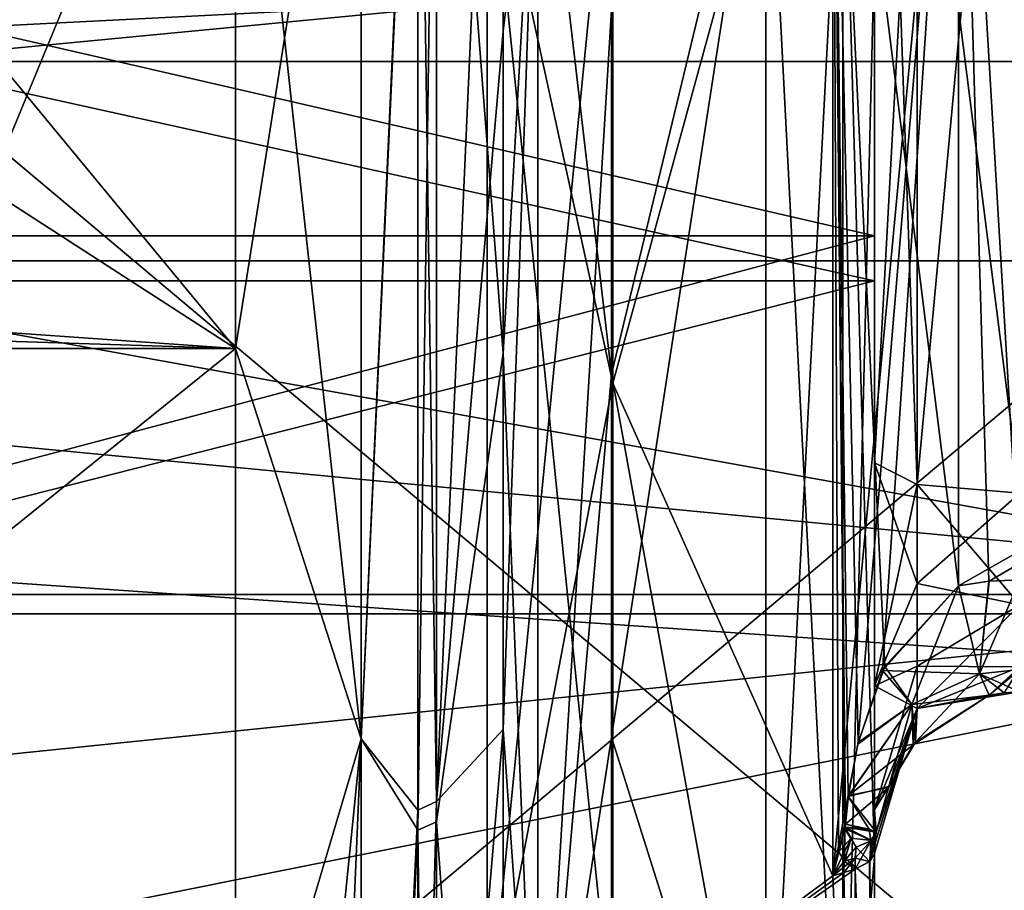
# Model space of a CAD drawing. Header units: millimetres. Extents: x -122 to 122, y -98 to 94.
# Tile 274 of 533: x -43 to -30, y 6 to 18. Entities that reach past the tile are written whole.
import ezdxf

# ---------------------------------------------------------------- set-up
doc = ezdxf.new("R2010")
doc.units = ezdxf.units.MM
doc.header["$LTSCALE"] = 26.699852
for name, color, linetype in [('1057', 7, 'CONTINUOUS'), ('1059', 7, 'CONTINUOUS'), ('2350', 7, 'CONTINUOUS'), ('2351', 7, 'CONTINUOUS'), ('2354', 7, 'CONTINUOUS'), ('2358', 7, 'CONTINUOUS'), ('2359', 7, 'CONTINUOUS'), ('2361', 7, 'CONTINUOUS'), ('2364', 7, 'CONTINUOUS'), ('2368', 7, 'CONTINUOUS'), ('2447', 7, 'CONTINUOUS'), ('2452', 7, 'CONTINUOUS'), ('2453', 7, 'CONTINUOUS'), ('2458', 7, 'CONTINUOUS'), ('2492', 7, 'CONTINUOUS'), ('2493', 7, 'CONTINUOUS'), ('2494', 7, 'CONTINUOUS'), ('2495', 7, 'CONTINUOUS'), ('2499', 7, 'CONTINUOUS'), ('2500', 7, 'CONTINUOUS'), ('2501', 7, 'CONTINUOUS'), ('2502', 7, 'CONTINUOUS'), ('2525', 7, 'CONTINUOUS'), ('2531', 7, 'CONTINUOUS'), ('2566', 7, 'CONTINUOUS'), ('2567', 7, 'CONTINUOUS'), ('2954', 7, 'CONTINUOUS'), ('2955', 7, 'CONTINUOUS'), ('3568', 7, 'CONTINUOUS'), ('3569', 7, 'CONTINUOUS'), ('3572', 7, 'CONTINUOUS'), ('3576', 7, 'CONTINUOUS'), ('3577', 7, 'CONTINUOUS'), ('3579', 7, 'CONTINUOUS'), ('3582', 7, 'CONTINUOUS'), ('3586', 7, 'CONTINUOUS'), ('3665', 7, 'CONTINUOUS'), ('3668', 7, 'CONTINUOUS'), ('3671', 7, 'CONTINUOUS'), ('3676', 7, 'CONTINUOUS'), ('3710', 7, 'CONTINUOUS'), ('3714', 7, 'CONTINUOUS'), ('3715', 7, 'CONTINUOUS'), ('3716', 7, 'CONTINUOUS'), ('3730', 7, 'CONTINUOUS'), ('3731', 7, 'CONTINUOUS'), ('3732', 7, 'CONTINUOUS'), ('3742', 7, 'CONTINUOUS'), ('3744', 7, 'CONTINUOUS'), ('3749', 7, 'CONTINUOUS'), ('3784', 7, 'CONTINUOUS'), ('3785', 7, 'CONTINUOUS'), ('4172', 7, 'CONTINUOUS'), ('4173', 7, 'CONTINUOUS'), ('4785', 7, 'CONTINUOUS'), ('4786', 7, 'CONTINUOUS'), ('4787', 7, 'CONTINUOUS'), ('4788', 7, 'CONTINUOUS'), ('967', 7, 'CONTINUOUS'), ('969', 7, 'CONTINUOUS')]:
    doc.layers.add(name, color=color, linetype=linetype)

msp = doc.modelspace()

# ---------------------------------------------------------------- linework, layer by layer
at = {"layer": '1057', "color": 250, "linetype": 'Continuous', "true_color": 0x323232}
for points in [[(-44.979, 17.625, -30.527), (-44.979, 30.527, -17.625), (-24, 17.625, -30.527), (-44.979, 17.625, -30.527)], [(-24, 17.625, -30.527), (-44.979, 30.527, -17.625), (-24, 30.527, -17.625), (-24, 17.625, -30.527)], [(-44.979, 0, -35.25), (-44.979, 17.625, -30.527), (-24, 0, -35.25), (-44.979, 0, -35.25)], [(-24, 0, -35.25), (-44.979, 17.625, -30.527), (-24, 17.625, -30.527), (-24, 0, -35.25)]]:
    msp.add_3dface(points, dxfattribs=at)
at = {"layer": '1059', "color": 250, "linetype": 'Continuous', "true_color": 0x323232}
for points in [[(-44.979, 30.527, 17.625), (-44.979, 17.625, 30.527), (-24, 30.527, 17.625), (-44.979, 30.527, 17.625)], [(-24, 30.527, 17.625), (-44.979, 17.625, 30.527), (-24, 17.625, 30.527), (-24, 30.527, 17.625)], [(-44.979, 17.625, 30.527), (-44.979, 0, 35.25), (-24, 17.625, 30.527), (-44.979, 17.625, 30.527)], [(-24, 17.625, 30.527), (-44.979, 0, 35.25), (-24, 0, 35.25), (-24, 17.625, 30.527)]]:
    msp.add_3dface(points, dxfattribs=at)
at = {"layer": '2350', "color": 250, "linetype": 'Continuous', "true_color": 0x323232}
for points in [[(-30.345, 10.397, 48.396), (-30.345, 24.75, 42.868), (-29.926, 10.461, 48.382), (-30.345, 10.397, 48.396)], [(-29.926, 10.461, 48.382), (-30.345, 24.75, 42.868), (-29.5, 10.482, 48.377), (-29.926, 10.461, 48.382)], [(-29.5, 10.482, 48.377), (-30.345, 24.75, 42.868), (-17.13, 10.482, 48.377), (-29.5, 10.482, 48.377)], [(-17.13, 10.482, 48.377), (-30.345, 24.75, 42.868), (-17.13, 24.674, 42.912), (-17.13, 10.482, 48.377)]]:
    msp.add_3dface(points, dxfattribs=at)
at = {"layer": '2351', "color": 250, "linetype": 'Continuous', "true_color": 0x323232}
for points in [[(-103.16, 4.062, 42.054), (-103.16, 21.125, 36.59), (-36.84, 4.062, 42.054), (-103.16, 4.062, 42.054)], [(-36.84, 4.062, 42.054), (-103.16, 21.125, 36.59), (-36.84, 21.125, 36.59), (-36.84, 4.062, 42.054)]]:
    msp.add_3dface(points, dxfattribs=at)
at = {"layer": '2354', "color": 250, "linetype": 'Continuous', "true_color": 0x323232}
for points in [[(-37.535, 25.834, 44.462), (-37.535, 7.429, 50.883), (-36.62, 28.06, 55.153), (-37.535, 25.834, 44.462)], [(-36.62, 28.06, 55.153), (-37.535, 7.429, 50.883), (-36.62, 18.041, 59.193), (-36.62, 28.06, 55.153)], [(-36.62, 18.041, 59.193), (-37.535, 7.429, 50.883), (-36.62, 8.421, 61.305), (-36.62, 18.041, 59.193)], [(-37.535, 7.429, 50.883), (-37.535, -2.377, 51.367), (-36.62, 8.421, 61.305), (-37.535, 7.429, 50.883)], [(-36.62, 8.421, 61.305), (-37.535, -2.377, 51.367), (-36.62, -6.866, 61.499), (-36.62, 8.421, 61.305)]]:
    msp.add_3dface(points, dxfattribs=at)
at = {"layer": '2358', "color": 250, "linetype": 'Continuous', "true_color": 0x323232}
for points in [[(-33, 1.583, 63.23), (-33, 22.128, 59.253), (-35.126, 8.313, 62.701), (-33, 1.583, 63.23)], [(-35.126, 8.313, 62.701), (-33, 22.128, 59.253), (-35.126, 18.333, 60.535), (-35.126, 8.313, 62.701)], [(-35.126, -7.502, 62.804), (-33, 1.583, 63.23), (-35.126, 8.313, 62.701), (-35.126, -7.502, 62.804)]]:
    msp.add_3dface(points, dxfattribs=at)
at = {"layer": '2359', "color": 250, "linetype": 'Continuous', "true_color": 0x323232}
for points in [[(-31.5, 28.75, 49.797), (-31.5, 19.181, 58.695), (-31.5, 12.095, 56.214), (-31.5, 28.75, 49.797)], [(-31.5, 19.181, 58.695), (-31.5, 6.661, 61.39), (-31.5, 12.095, 56.214), (-31.5, 19.181, 58.695)], [(-31.5, 12.095, 56.214), (-31.5, 6.661, 61.39), (-31.5, 9.021, 55.622), (-31.5, 12.095, 56.214)], [(-31.5, 9.021, 55.622), (-31.5, 6.661, 61.39), (-31.5, 7.314, 52.998), (-31.5, 9.021, 55.622)], [(-31.5, 7.314, 52.998), (-31.5, 6.661, 61.39), (-31.5, 6.712, 49.584), (-31.5, 7.314, 52.998)], [(-31.5, 6.712, 49.584), (-31.5, 6.661, 61.39), (-31.5, -1.175, 50.022), (-31.5, 6.712, 49.584)], [(-31.5, 6.661, 61.39), (-31.5, -6.145, 61.443), (-31.5, -1.175, 50.022), (-31.5, 6.661, 61.39)]]:
    msp.add_3dface(points, dxfattribs=at)
at = {"layer": '2361', "color": 250, "linetype": 'Continuous', "true_color": 0x323232}
for points in [[(-32.077, 24.25, 42.002), (-32.077, 6.403, 48.075), (-35.108, 13.191, 41.189), (-32.077, 24.25, 42.002)], [(-35.108, 21.625, 37.456), (-32.077, 24.25, 42.002), (-35.108, 13.191, 41.189), (-35.108, 21.625, 37.456)], [(-35.108, 13.191, 41.189), (-32.077, 6.403, 48.075), (-35.108, 4.158, 43.05), (-35.108, 13.191, 41.189)], [(-35.108, 4.158, 43.05), (-32.077, 6.403, 48.075), (-31.768, -1.214, 49.021), (-35.108, 4.158, 43.05)], [(-32.077, 6.403, 48.075), (-31.923, 6.45, 48.339), (-31.768, -1.214, 49.021), (-32.077, 6.403, 48.075)], [(-31.923, 6.45, 48.339), (-31.768, 6.497, 48.604), (-31.768, -1.214, 49.021), (-31.923, 6.45, 48.339)]]:
    msp.add_3dface(points, dxfattribs=at)
at = {"layer": '2364', "color": 250, "linetype": 'Continuous', "true_color": 0x323232}
for points in [[(-38.573, 24.625, 42.652), (-38.573, 8.289, 48.547), (-37.795, 25.419, 43.748), (-38.573, 24.625, 42.652)], [(-37.795, 25.419, 43.748), (-38.573, 8.289, 48.547), (-37.795, 7.308, 50.066), (-37.795, 25.419, 43.748)], [(-38.573, 8.289, 48.547), (-38.573, -9.078, 48.406), (-37.795, 7.308, 50.066), (-38.573, 8.289, 48.547)], [(-37.795, 7.308, 50.066), (-38.573, -9.078, 48.406), (-37.795, -2.338, 50.542), (-37.795, 7.308, 50.066)]]:
    msp.add_3dface(points, dxfattribs=at)
at = {"layer": '2368', "color": 250, "linetype": 'Continuous', "true_color": 0x323232}
for points in [[(-40.305, 13.671, 46.273), (-40.305, 24.125, 41.786), (-44.5, 13.963, 46.185), (-40.305, 13.671, 46.273)], [(-44.5, 13.963, 46.185), (-40.305, 24.125, 41.786), (-44.5, 16.375, 45.386), (-44.5, 13.963, 46.185)], [(-44.5, 16.375, 45.386), (-40.305, 24.125, 41.786), (-44.5, 18.742, 44.461), (-44.5, 16.375, 45.386)], [(-54.23, 13.671, 46.273), (-40.305, 13.671, 46.273), (-44.5, 13.963, 46.185), (-54.23, 13.671, 46.273)], [(-40.305, 2.457, 48.187), (-40.305, 13.671, 46.273), (-54.23, 2.457, 48.187), (-40.305, 2.457, 48.187)], [(-54.23, 2.457, 48.187), (-40.305, 13.671, 46.273), (-54.23, 13.671, 46.273), (-54.23, 2.457, 48.187)]]:
    msp.add_3dface(points, dxfattribs=at)
at = {"layer": '2447', "color": 250, "linetype": 'Continuous', "true_color": 0x323232}
for points in [[(-37.795, 25.419, 43.748), (-37.535, 7.429, 50.883), (-37.535, 25.834, 44.462), (-37.795, 25.419, 43.748)], [(-37.795, 25.419, 43.748), (-37.795, 7.308, 50.066), (-37.535, 7.429, 50.883), (-37.795, 25.419, 43.748)], [(-37.795, 7.308, 50.066), (-37.795, -2.338, 50.542), (-37.535, 7.429, 50.883), (-37.795, 7.308, 50.066)], [(-37.795, -2.338, 50.542), (-37.535, -2.377, 51.367), (-37.535, 7.429, 50.883), (-37.795, -2.338, 50.542)]]:
    msp.add_3dface(points, dxfattribs=at)
at = {"layer": '2452', "color": 250, "linetype": 'Continuous', "true_color": 0x323232}
for points in [[(-31.5, 6.712, 49.584), (-31.5, -1.175, 50.022), (-31.567, 6.602, 49.08), (-31.5, 6.712, 49.584)], [(-31.5, -1.175, 50.022), (-31.768, 6.497, 48.604), (-31.567, 6.602, 49.08), (-31.5, -1.175, 50.022)], [(-31.768, -1.214, 49.021), (-31.768, 6.497, 48.604), (-31.5, -1.175, 50.022), (-31.768, -1.214, 49.021)]]:
    msp.add_3dface(points, dxfattribs=at)
at = {"layer": '2453', "color": 250, "linetype": 'Continuous', "true_color": 0x323232}
for points in [[(-30.345, 24.75, 42.868), (-30.345, 10.397, 48.396), (-32.077, 24.25, 42.002), (-30.345, 24.75, 42.868)], [(-32.077, 24.25, 42.002), (-30.345, 10.397, 48.396), (-31.36, 9.289, 48.339), (-32.077, 24.25, 42.002)], [(-32.077, 6.403, 48.075), (-32.077, 24.25, 42.002), (-31.997, 6.731, 48.16), (-32.077, 6.403, 48.075)], [(-31.997, 6.731, 48.16), (-32.077, 24.25, 42.002), (-31.908, 7.05, 48.236), (-31.997, 6.731, 48.16)], [(-31.908, 7.05, 48.236), (-32.077, 24.25, 42.002), (-31.904, 7.071, 48.237), (-31.908, 7.05, 48.236)], [(-31.904, 7.071, 48.237), (-32.077, 24.25, 42.002), (-31.9, 7.116, 48.236), (-31.904, 7.071, 48.237)], [(-31.9, 7.116, 48.236), (-32.077, 24.25, 42.002), (-31.862, 7.495, 48.225), (-31.9, 7.116, 48.236)], [(-31.862, 7.495, 48.225), (-32.077, 24.25, 42.002), (-31.726, 8.241, 48.248), (-31.862, 7.495, 48.225)], [(-31.726, 8.241, 48.248), (-32.077, 24.25, 42.002), (-31.36, 9.289, 48.339), (-31.726, 8.241, 48.248)]]:
    msp.add_3dface(points, dxfattribs=at)
at = {"layer": '2458', "color": 250, "linetype": 'Continuous', "true_color": 0x323232}
for points in [[(-35.108, 21.625, 37.456), (-35.108, 13.191, 41.189), (-36.84, 21.125, 36.59), (-35.108, 21.625, 37.456)], [(-35.108, 13.191, 41.189), (-35.108, 4.158, 43.05), (-36.84, 21.125, 36.59), (-35.108, 13.191, 41.189)], [(-35.108, 4.158, 43.05), (-36.84, 4.062, 42.054), (-36.84, 21.125, 36.59), (-35.108, 4.158, 43.05)]]:
    msp.add_3dface(points, dxfattribs=at)
at = {"layer": '2492', "color": 250, "linetype": 'Continuous', "true_color": 0x323232}
for points in [[(-31.5, 28.75, 49.797), (-31.5, 12.095, 56.214), (-30.914, 22.855, 51.218), (-31.5, 28.75, 49.797)], [(-29.5, 11.674, 54.258), (-29.5, 27.011, 48.484), (-30.914, 11.797, 54.831), (-29.5, 11.674, 54.258)], [(-30.914, 11.797, 54.831), (-29.5, 27.011, 48.484), (-30.914, 22.855, 51.218), (-30.914, 11.797, 54.831)], [(-31.5, 12.095, 56.214), (-30.914, 11.797, 54.831), (-30.914, 22.855, 51.218), (-31.5, 12.095, 56.214)]]:
    msp.add_3dface(points, dxfattribs=at)
at = {"layer": '2493', "color": 250, "linetype": 'Continuous', "true_color": 0x323232}
for points in [[(-31.753, 6.797, 48.542), (-31.766, 6.648, 48.576), (-31.919, 6.603, 48.314), (-31.753, 6.797, 48.542)], [(-31.923, 6.45, 48.339), (-32.077, 6.403, 48.075), (-31.919, 6.603, 48.314), (-31.923, 6.45, 48.339)], [(-31.768, 6.497, 48.604), (-31.923, 6.45, 48.339), (-31.919, 6.603, 48.314), (-31.768, 6.497, 48.604)], [(-31.766, 6.648, 48.576), (-31.768, 6.497, 48.604), (-31.919, 6.603, 48.314), (-31.766, 6.648, 48.576)]]:
    msp.add_3dface(points, dxfattribs=at)
at = {"layer": '2494', "color": 250, "linetype": 'Continuous', "true_color": 0x323232}
for points in [[(-31.494, 6.859, 49.558), (-31.567, 6.602, 49.08), (-31.478, 7.006, 49.532), (-31.494, 6.859, 49.558)], [(-31.478, 7.006, 49.532), (-31.567, 6.602, 49.08), (-31.551, 6.887, 49.022), (-31.478, 7.006, 49.532)], [(-31.567, 6.602, 49.08), (-31.768, 6.497, 48.604), (-31.551, 6.887, 49.022), (-31.567, 6.602, 49.08)], [(-31.768, 6.497, 48.604), (-31.766, 6.648, 48.576), (-31.551, 6.887, 49.022), (-31.768, 6.497, 48.604)], [(-31.766, 6.648, 48.576), (-31.753, 6.797, 48.542), (-31.551, 6.887, 49.022), (-31.766, 6.648, 48.576)], [(-31.5, 6.712, 49.584), (-31.567, 6.602, 49.08), (-31.494, 6.859, 49.558), (-31.5, 6.712, 49.584)]]:
    msp.add_3dface(points, dxfattribs=at)
at = {"layer": '2495', "color": 250, "linetype": 'Continuous', "true_color": 0x323232}
for points in [[(-29.5, 8.936, 50.679), (-29.5, 9.284, 52.65), (-30.914, 8.707, 52.752), (-29.5, 8.936, 50.679)], [(-30.938, 8.245, 50.272), (-29.923, 8.892, 50.691), (-30.914, 8.707, 52.752), (-30.938, 8.245, 50.272)], [(-29.5, 8.936, 50.679), (-30.914, 8.707, 52.752), (-29.713, 8.925, 50.682), (-29.5, 8.936, 50.679)], [(-30.914, 8.707, 52.752), (-29.923, 8.892, 50.691), (-29.713, 8.925, 50.682), (-30.914, 8.707, 52.752)], [(-31.5, 7.314, 52.998), (-30.938, 8.245, 50.272), (-30.914, 8.707, 52.752), (-31.5, 7.314, 52.998)], [(-30.938, 8.245, 50.272), (-31.5, 7.314, 52.998), (-31.303, 7.633, 49.825), (-30.938, 8.245, 50.272)], [(-31.5, 7.314, 52.998), (-31.478, 7.006, 49.532), (-31.303, 7.633, 49.825), (-31.5, 7.314, 52.998)], [(-31.5, 7.314, 52.998), (-31.5, 6.712, 49.584), (-31.494, 6.859, 49.558), (-31.5, 7.314, 52.998)], [(-31.5, 7.314, 52.998), (-31.494, 6.859, 49.558), (-31.478, 7.006, 49.532), (-31.5, 7.314, 52.998)]]:
    msp.add_3dface(points, dxfattribs=at)
at = {"layer": '2499', "color": 250, "linetype": 'Continuous', "true_color": 0x323232}
for points in [[(-31.908, 7.05, 48.236), (-31.904, 7.071, 48.237), (-31.753, 6.797, 48.542), (-31.908, 7.05, 48.236)], [(-31.904, 7.071, 48.237), (-31.9, 7.116, 48.236), (-31.576, 7.046, 48.846), (-31.904, 7.071, 48.237)], [(-31.753, 6.797, 48.542), (-31.904, 7.071, 48.237), (-31.551, 6.887, 49.022), (-31.753, 6.797, 48.542)], [(-31.551, 6.887, 49.022), (-31.904, 7.071, 48.237), (-31.576, 7.046, 48.846), (-31.551, 6.887, 49.022)], [(-31.908, 7.05, 48.236), (-31.753, 6.797, 48.542), (-31.821, 6.922, 48.383), (-31.908, 7.05, 48.236)], [(-31.478, 7.006, 49.532), (-31.551, 6.887, 49.022), (-31.576, 7.046, 48.846), (-31.478, 7.006, 49.532)]]:
    msp.add_3dface(points, dxfattribs=at)
at = {"layer": '2500', "color": 250, "linetype": 'Continuous', "true_color": 0x323232}
for points in [[(-32.077, 6.403, 48.075), (-31.997, 6.731, 48.16), (-31.821, 6.922, 48.383), (-32.077, 6.403, 48.075)], [(-31.919, 6.603, 48.314), (-32.077, 6.403, 48.075), (-31.821, 6.922, 48.383), (-31.919, 6.603, 48.314)], [(-31.997, 6.731, 48.16), (-31.908, 7.05, 48.236), (-31.821, 6.922, 48.383), (-31.997, 6.731, 48.16)], [(-31.753, 6.797, 48.542), (-31.919, 6.603, 48.314), (-31.821, 6.922, 48.383), (-31.753, 6.797, 48.542)]]:
    msp.add_3dface(points, dxfattribs=at)
at = {"layer": '2501', "color": 250, "linetype": 'Continuous', "true_color": 0x323232}
for points in [[(-31.36, 9.289, 48.339), (-30.345, 10.397, 48.396), (-30.988, 8.766, 48.868), (-31.36, 9.289, 48.339)], [(-30.345, 10.397, 48.396), (-30.052, 9.188, 49.229), (-30.988, 8.766, 48.868), (-30.345, 10.397, 48.396)], [(-31.726, 8.241, 48.248), (-31.36, 9.289, 48.339), (-30.988, 8.766, 48.868), (-31.726, 8.241, 48.248)], [(-30.052, 9.188, 49.229), (-30.938, 8.245, 50.272), (-30.988, 8.766, 48.868), (-30.052, 9.188, 49.229)], [(-29.923, 8.892, 50.691), (-30.938, 8.245, 50.272), (-30.052, 9.188, 49.229), (-29.923, 8.892, 50.691)], [(-31.862, 7.495, 48.225), (-31.726, 8.241, 48.248), (-30.988, 8.766, 48.868), (-31.862, 7.495, 48.225)], [(-31.303, 7.633, 49.825), (-31.862, 7.495, 48.225), (-30.988, 8.766, 48.868), (-31.303, 7.633, 49.825)], [(-30.938, 8.245, 50.272), (-31.303, 7.633, 49.825), (-30.988, 8.766, 48.868), (-30.938, 8.245, 50.272)], [(-31.478, 7.006, 49.532), (-31.862, 7.495, 48.225), (-31.303, 7.633, 49.825), (-31.478, 7.006, 49.532)], [(-31.9, 7.116, 48.236), (-31.862, 7.495, 48.225), (-31.576, 7.046, 48.846), (-31.9, 7.116, 48.236)], [(-31.862, 7.495, 48.225), (-31.478, 7.006, 49.532), (-31.576, 7.046, 48.846), (-31.862, 7.495, 48.225)]]:
    msp.add_3dface(points, dxfattribs=at)
at = {"layer": '2502', "color": 250, "linetype": 'Continuous', "true_color": 0x323232}
for points in [[(-30.345, 10.397, 48.396), (-29.926, 10.461, 48.382), (-30.052, 9.188, 49.229), (-30.345, 10.397, 48.396)], [(-29.926, 10.461, 48.382), (-29.5, 10.482, 48.377), (-30.052, 9.188, 49.229), (-29.926, 10.461, 48.382)], [(-29.5, 10.482, 48.377), (-29.5, 9.245, 49.217), (-30.052, 9.188, 49.229), (-29.5, 10.482, 48.377)], [(-29.5, 9.245, 49.217), (-29.5, 8.936, 50.679), (-30.052, 9.188, 49.229), (-29.5, 9.245, 49.217)], [(-29.5, 8.936, 50.679), (-29.713, 8.925, 50.682), (-30.052, 9.188, 49.229), (-29.5, 8.936, 50.679)], [(-29.713, 8.925, 50.682), (-29.923, 8.892, 50.691), (-30.052, 9.188, 49.229), (-29.713, 8.925, 50.682)]]:
    msp.add_3dface(points, dxfattribs=at)
at = {"layer": '2525', "color": 250, "linetype": 'Continuous', "true_color": 0x323232}
for points in [[(-31.5, 12.095, 56.214), (-31.5, 9.021, 55.622), (-30.914, 11.797, 54.831), (-31.5, 12.095, 56.214)], [(-30.914, 11.797, 54.831), (-31.5, 9.021, 55.622), (-30.914, 10.43, 54.754), (-30.914, 11.797, 54.831)], [(-29.5, 11.674, 54.258), (-30.914, 11.797, 54.831), (-30.914, 10.43, 54.754), (-29.5, 11.674, 54.258)], [(-29.5, 10.137, 53.963), (-29.5, 11.674, 54.258), (-30.914, 10.43, 54.754), (-29.5, 10.137, 53.963)], [(-31.5, 9.021, 55.622), (-30.914, 9.293, 53.99), (-30.914, 10.43, 54.754), (-31.5, 9.021, 55.622)], [(-30.914, 9.293, 53.99), (-29.5, 10.137, 53.963), (-30.914, 10.43, 54.754), (-30.914, 9.293, 53.99)], [(-30.914, 8.707, 52.752), (-29.5, 9.284, 52.65), (-29.5, 10.137, 53.963), (-30.914, 8.707, 52.752)], [(-30.914, 8.707, 52.752), (-29.5, 10.137, 53.963), (-30.914, 9.293, 53.99), (-30.914, 8.707, 52.752)], [(-31.5, 9.021, 55.622), (-31.5, 7.314, 52.998), (-30.914, 9.293, 53.99), (-31.5, 9.021, 55.622)], [(-31.5, 7.314, 52.998), (-30.914, 8.707, 52.752), (-30.914, 9.293, 53.99), (-31.5, 7.314, 52.998)]]:
    msp.add_3dface(points, dxfattribs=at)
at = {"layer": '2531', "color": 250, "linetype": 'Continuous', "true_color": 0x323232}
for points in [[(-40.305, 24.125, 41.786), (-40.305, 13.671, 46.273), (-38.573, 24.625, 42.652), (-40.305, 24.125, 41.786)], [(-40.305, 13.671, 46.273), (-38.573, 8.289, 48.547), (-38.573, 24.625, 42.652), (-40.305, 13.671, 46.273)], [(-40.305, 13.671, 46.273), (-40.305, 2.457, 48.187), (-38.573, 8.289, 48.547), (-40.305, 13.671, 46.273)], [(-40.305, 2.457, 48.187), (-40.305, -8.894, 47.423), (-38.573, 8.289, 48.547), (-40.305, 2.457, 48.187)], [(-38.573, 8.289, 48.547), (-40.305, -8.894, 47.423), (-39.305, -8.943, 47.687), (-38.573, 8.289, 48.547)], [(-38.573, -9.078, 48.406), (-38.573, 8.289, 48.547), (-39.305, -8.943, 47.687), (-38.573, -9.078, 48.406)]]:
    msp.add_3dface(points, dxfattribs=at)
at = {"layer": '2566', "color": 250, "linetype": 'Continuous', "true_color": 0x323232}
for points in [[(-33, 22.128, 59.253), (-33, 1.583, 63.23), (-31.939, 21.974, 58.841), (-33, 22.128, 59.253)], [(-33, 1.583, 63.23), (-31.939, 1.572, 62.791), (-31.939, 21.974, 58.841), (-33, 1.583, 63.23)], [(-31.939, 1.572, 62.791), (-31.5, 19.181, 58.695), (-31.939, 21.974, 58.841), (-31.939, 1.572, 62.791)], [(-31.5, 6.661, 61.39), (-31.5, 19.181, 58.695), (-31.939, 1.572, 62.791), (-31.5, 6.661, 61.39)], [(-31.5, -6.145, 61.443), (-31.5, 6.661, 61.39), (-31.939, 1.572, 62.791), (-31.5, -6.145, 61.443)]]:
    msp.add_3dface(points, dxfattribs=at)
at = {"layer": '2567', "color": 250, "linetype": 'Continuous', "true_color": 0x323232}
for points in [[(-36.62, 28.06, 55.153), (-36.62, 18.041, 59.193), (-36.139, 22.026, 58.87), (-36.62, 28.06, 55.153)], [(-36.62, 18.041, 59.193), (-36.62, 8.421, 61.305), (-36.139, 22.026, 58.87), (-36.62, 18.041, 59.193)], [(-36.139, 22.026, 58.87), (-36.62, 8.421, 61.305), (-36.139, 1.691, 62.833), (-36.139, 22.026, 58.87)], [(-35.126, 18.333, 60.535), (-36.139, 22.026, 58.87), (-36.139, 1.691, 62.833), (-35.126, 18.333, 60.535)], [(-35.126, 8.313, 62.701), (-35.126, 18.333, 60.535), (-36.139, 1.691, 62.833), (-35.126, 8.313, 62.701)], [(-36.62, 8.421, 61.305), (-36.62, -6.866, 61.499), (-36.139, 1.691, 62.833), (-36.62, 8.421, 61.305)], [(-35.126, -7.502, 62.804), (-35.126, 8.313, 62.701), (-36.139, 1.691, 62.833), (-35.126, -7.502, 62.804)]]:
    msp.add_3dface(points, dxfattribs=at)
at = {"layer": '2954', "color": 250, "linetype": 'Continuous', "true_color": 0x323232}
for points in [[(-31.5, 31.616, 35.114), (-108.5, 14.601, 44.937), (-31.5, 14.601, 44.937), (-31.5, 31.616, 35.114)], [(-108.5, 31.616, 35.114), (-108.5, 14.601, 44.937), (-31.5, 31.616, 35.114), (-108.5, 31.616, 35.114)], [(-31.5, 14.601, 44.937), (-108.5, -4.939, 46.991), (-31.5, -4.939, 46.991), (-31.5, 14.601, 44.937)], [(-108.5, 14.601, 44.937), (-108.5, -4.939, 46.991), (-31.5, 14.601, 44.937), (-108.5, 14.601, 44.937)]]:
    msp.add_3dface(points, dxfattribs=at)
at = {"layer": '2955', "color": 250, "linetype": 'Continuous', "true_color": 0x323232}
for points in [[(-108.5, 32.955, 36.6), (-108.5, 15.219, 46.84), (-31.5, 32.955, 36.6), (-108.5, 32.955, 36.6)], [(-31.5, 32.955, 36.6), (-108.5, 15.219, 46.84), (-31.5, 15.219, 46.84), (-31.5, 32.955, 36.6)], [(-108.5, 15.219, 46.84), (-108.5, -5.148, 48.98), (-31.5, 15.219, 46.84), (-108.5, 15.219, 46.84)], [(-31.5, 15.219, 46.84), (-108.5, -5.148, 48.98), (-31.5, -5.148, 48.98), (-31.5, 15.219, 46.84)]]:
    msp.add_3dface(points, dxfattribs=at)
at = {"layer": '3568', "color": 250, "linetype": 'Continuous', "true_color": 0x323232}
for points in [[(-17.13, 24.826, -42.824), (-30.345, 24.75, -42.868), (-17.13, 17.919, -46.143), (-17.13, 24.826, -42.824)], [(-30.345, 24.75, -42.868), (-30.345, 10.397, -48.396), (-17.13, 17.919, -46.143), (-30.345, 24.75, -42.868)], [(-30.345, 10.397, -48.396), (-29.923, 10.461, -48.382), (-17.13, 17.919, -46.143), (-30.345, 10.397, -48.396)], [(-29.923, 10.461, -48.382), (-29.5, 10.482, -48.377), (-17.13, 17.919, -46.143), (-29.923, 10.461, -48.382)]]:
    msp.add_3dface(points, dxfattribs=at)
at = {"layer": '3569', "color": 250, "linetype": 'Continuous', "true_color": 0x323232}
for points in [[(-103.16, 21.125, -36.59), (-103.16, 4.062, -42.054), (-36.84, 21.125, -36.59), (-103.16, 21.125, -36.59)], [(-36.84, 21.125, -36.59), (-103.16, 4.062, -42.054), (-36.84, 4.062, -42.054), (-36.84, 21.125, -36.59)]]:
    msp.add_3dface(points, dxfattribs=at)
at = {"layer": '3572', "color": 250, "linetype": 'Continuous', "true_color": 0x323232}
for points in [[(-37.535, 7.147, -50.923), (-37.535, 25.588, -44.604), (-36.62, 13.603, -60.367), (-37.535, 7.147, -50.923)], [(-36.62, 13.603, -60.367), (-37.535, 25.588, -44.604), (-36.62, 24.04, -57.02), (-36.62, 13.603, -60.367)], [(-36.62, -5.7, -61.618), (-37.535, 7.147, -50.923), (-36.62, 13.603, -60.367), (-36.62, -5.7, -61.618)], [(-37.535, -12.322, -49.924), (-37.535, 7.147, -50.923), (-36.62, -5.7, -61.618), (-37.535, -12.322, -49.924)]]:
    msp.add_3dface(points, dxfattribs=at)
at = {"layer": '3576', "color": 250, "linetype": 'Continuous', "true_color": 0x323232}
for points in [[(-35.126, 24.236, -58.422), (-33, 22.128, -59.253), (-35.126, 13.316, -61.832), (-35.126, 24.236, -58.422)], [(-33, 22.128, -59.253), (-33, 1.583, -63.23), (-35.126, 13.316, -61.832), (-33, 22.128, -59.253)], [(-35.126, 13.316, -61.832), (-33, 1.583, -63.23), (-35.126, -6.598, -62.905), (-35.126, 13.316, -61.832)]]:
    msp.add_3dface(points, dxfattribs=at)
at = {"layer": '3577', "color": 250, "linetype": 'Continuous', "true_color": 0x323232}
for points in [[(-31.5, 19.178, -58.696), (-31.5, 30.874, -53.478), (-31.5, 12.095, -56.214), (-31.5, 19.178, -58.696)], [(-31.5, 12.095, -56.214), (-31.5, 30.874, -53.478), (-31.5, 28.75, -49.796), (-31.5, 12.095, -56.214)], [(-31.5, 6.659, -61.39), (-31.5, 19.178, -58.696), (-31.5, 9.021, -55.622), (-31.5, 6.659, -61.39)], [(-31.5, 9.021, -55.622), (-31.5, 19.178, -58.696), (-31.5, 12.095, -56.214), (-31.5, 9.021, -55.622)], [(-31.5, 7.314, -52.998), (-31.5, 6.659, -61.39), (-31.5, 9.021, -55.622), (-31.5, 7.314, -52.998)], [(-31.5, -1.095, -50.024), (-31.5, 6.659, -61.39), (-31.5, 7.314, -52.998), (-31.5, -1.095, -50.024)], [(-31.5, 6.712, -49.584), (-31.5, -1.095, -50.024), (-31.5, 7.314, -52.998), (-31.5, 6.712, -49.584)], [(-31.5, -6.147, -61.443), (-31.5, 6.659, -61.39), (-31.5, -8.894, -49.239), (-31.5, -6.147, -61.443)], [(-31.5, -8.894, -49.239), (-31.5, 6.659, -61.39), (-31.5, -1.095, -50.024), (-31.5, -8.894, -49.239)]]:
    msp.add_3dface(points, dxfattribs=at)
at = {"layer": '3579', "color": 250, "linetype": 'Continuous', "true_color": 0x323232}
for points in [[(-32.077, 6.403, -48.075), (-32.077, 24.25, -42.002), (-35.108, 13.191, -41.189), (-32.077, 6.403, -48.075)], [(-35.108, 13.191, -41.189), (-32.077, 24.25, -42.002), (-35.108, 21.625, -37.456), (-35.108, 13.191, -41.189)], [(-35.108, 4.158, -43.05), (-32.077, 6.403, -48.075), (-35.108, 13.191, -41.189), (-35.108, 4.158, -43.05)], [(-31.768, 6.497, -48.604), (-31.923, 6.45, -48.339), (-35.108, 4.158, -43.05), (-31.768, 6.497, -48.604)], [(-31.768, -1.135, -49.023), (-31.768, 6.497, -48.604), (-35.108, 4.158, -43.05), (-31.768, -1.135, -49.023)], [(-32.077, 6.403, -48.075), (-35.108, 4.158, -43.05), (-31.923, 6.45, -48.339), (-32.077, 6.403, -48.075)]]:
    msp.add_3dface(points, dxfattribs=at)
at = {"layer": '3582', "color": 250, "linetype": 'Continuous', "true_color": 0x323232}
for points in [[(-38.573, 8.289, -48.547), (-38.573, 24.625, -42.652), (-37.795, 25.177, -43.888), (-38.573, 8.289, -48.547)], [(-37.795, 7.032, -50.105), (-38.573, 8.289, -48.547), (-37.795, 25.177, -43.888), (-37.795, 7.032, -50.105)], [(-38.573, -9.078, -48.406), (-38.573, 8.289, -48.547), (-37.795, 7.032, -50.105), (-38.573, -9.078, -48.406)], [(-37.795, -12.124, -49.122), (-38.573, -9.078, -48.406), (-37.795, 7.032, -50.105), (-37.795, -12.124, -49.122)]]:
    msp.add_3dface(points, dxfattribs=at)
at = {"layer": '3586', "color": 250, "linetype": 'Continuous', "true_color": 0x323232}
for points in [[(-40.305, 24.125, -41.786), (-40.305, 13.671, -46.273), (-44.5, 18.742, -44.461), (-40.305, 24.125, -41.786)], [(-44.5, 18.742, -44.461), (-40.305, 13.671, -46.273), (-44.5, 16.375, -45.386), (-44.5, 18.742, -44.461)], [(-44.5, 16.375, -45.386), (-40.305, 13.671, -46.273), (-44.5, 13.963, -46.185), (-44.5, 16.375, -45.386)], [(-40.305, 13.671, -46.273), (-54.23, 13.671, -46.273), (-49.5, 13.963, -46.185), (-40.305, 13.671, -46.273)], [(-40.305, 13.671, -46.273), (-49.5, 13.963, -46.185), (-44.5, 13.963, -46.185), (-40.305, 13.671, -46.273)], [(-40.305, 13.671, -46.273), (-40.305, 2.457, -48.187), (-54.23, 13.671, -46.273), (-40.305, 13.671, -46.273)], [(-54.23, 13.671, -46.273), (-40.305, 2.457, -48.187), (-54.23, 2.457, -48.187), (-54.23, 13.671, -46.273)]]:
    msp.add_3dface(points, dxfattribs=at)
at = {"layer": '3665', "color": 250, "linetype": 'Continuous', "true_color": 0x323232}
for points in [[(-37.795, 7.032, -50.105), (-37.795, 25.177, -43.888), (-37.535, 25.588, -44.604), (-37.795, 7.032, -50.105)], [(-37.795, 7.032, -50.105), (-37.535, 25.588, -44.604), (-37.535, 7.147, -50.923), (-37.795, 7.032, -50.105)], [(-37.795, 7.032, -50.105), (-37.535, 7.147, -50.923), (-37.535, -12.322, -49.924), (-37.795, 7.032, -50.105)], [(-37.795, -12.124, -49.122), (-37.795, 7.032, -50.105), (-37.62, -12.219, -49.509), (-37.795, -12.124, -49.122)], [(-37.795, 7.032, -50.105), (-37.535, -12.322, -49.924), (-37.62, -12.219, -49.509), (-37.795, 7.032, -50.105)]]:
    msp.add_3dface(points, dxfattribs=at)
at = {"layer": '3668', "color": 250, "linetype": 'Continuous', "true_color": 0x323232}
for points in [[(-31.5, -1.095, -50.024), (-31.5, 6.712, -49.584), (-31.568, 6.602, -49.078), (-31.5, -1.095, -50.024)], [(-31.768, 6.497, -48.604), (-31.5, -1.095, -50.024), (-31.568, 6.602, -49.078), (-31.768, 6.497, -48.604)], [(-31.768, 6.497, -48.604), (-31.768, -1.135, -49.023), (-31.5, -1.095, -50.024), (-31.768, 6.497, -48.604)]]:
    msp.add_3dface(points, dxfattribs=at)
at = {"layer": '3671', "color": 250, "linetype": 'Continuous', "true_color": 0x323232}
for points in [[(-30.345, 24.75, -42.868), (-32.077, 24.25, -42.002), (-32.077, 6.403, -48.075), (-30.345, 24.75, -42.868)], [(-30.345, 24.75, -42.868), (-32.077, 6.403, -48.075), (-31.731, 8.219, -48.247), (-30.345, 24.75, -42.868)], [(-31.389, 9.23, -48.333), (-30.345, 24.75, -42.868), (-31.731, 8.219, -48.247), (-31.389, 9.23, -48.333)], [(-30.345, 10.397, -48.396), (-30.345, 24.75, -42.868), (-31.389, 9.23, -48.333), (-30.345, 10.397, -48.396)], [(-31.731, 8.219, -48.247), (-32.077, 6.403, -48.075), (-31.859, 7.511, -48.225), (-31.731, 8.219, -48.247)], [(-31.859, 7.511, -48.225), (-32.077, 6.403, -48.075), (-31.9, 7.116, -48.236), (-31.859, 7.511, -48.225)], [(-31.9, 7.116, -48.236), (-32.077, 6.403, -48.075), (-31.904, 7.073, -48.237), (-31.9, 7.116, -48.236)], [(-32.077, 6.403, -48.075), (-31.995, 6.739, -48.162), (-31.904, 7.073, -48.237), (-32.077, 6.403, -48.075)], [(-31.904, 7.073, -48.237), (-31.995, 6.739, -48.162), (-31.908, 7.05, -48.236), (-31.904, 7.073, -48.237)]]:
    msp.add_3dface(points, dxfattribs=at)
at = {"layer": '3676', "color": 250, "linetype": 'Continuous', "true_color": 0x323232}
for points in [[(-35.108, 13.191, -41.189), (-35.108, 21.625, -37.456), (-36.84, 4.062, -42.054), (-35.108, 13.191, -41.189)], [(-35.108, 21.625, -37.456), (-36.84, 21.125, -36.59), (-36.84, 4.062, -42.054), (-35.108, 21.625, -37.456)], [(-35.108, 4.158, -43.05), (-35.108, 13.191, -41.189), (-36.84, 4.062, -42.054), (-35.108, 4.158, -43.05)]]:
    msp.add_3dface(points, dxfattribs=at)
at = {"layer": '3710', "color": 250, "linetype": 'Continuous', "true_color": 0x323232}
for points in [[(-31.5, 12.095, -56.214), (-31.5, 28.75, -49.796), (-30.914, 11.797, -54.831), (-31.5, 12.095, -56.214)], [(-31.5, 28.75, -49.796), (-30.914, 22.855, -51.218), (-30.914, 11.797, -54.831), (-31.5, 28.75, -49.796)], [(-29.5, 20, -51.771), (-29.5, 11.674, -54.258), (-30.914, 22.855, -51.218), (-29.5, 20, -51.771)], [(-30.914, 22.855, -51.218), (-29.5, 11.674, -54.258), (-30.914, 11.797, -54.831), (-30.914, 22.855, -51.218)]]:
    msp.add_3dface(points, dxfattribs=at)
at = {"layer": '3714', "color": 250, "linetype": 'Continuous', "true_color": 0x323232}
for points in [[(-29.5, 9.284, -52.65), (-29.923, 8.892, -50.691), (-30.914, 8.707, -52.752), (-29.5, 9.284, -52.65)], [(-29.923, 8.892, -50.691), (-29.5, 9.284, -52.65), (-29.712, 8.925, -50.682), (-29.923, 8.892, -50.691)], [(-30.914, 8.707, -52.752), (-29.923, 8.892, -50.691), (-30.966, 8.21, -50.245), (-30.914, 8.707, -52.752)], [(-31.5, 6.712, -49.584), (-31.5, 7.314, -52.998), (-30.914, 8.707, -52.752), (-31.5, 6.712, -49.584)], [(-31.494, 6.859, -49.558), (-31.5, 6.712, -49.584), (-30.914, 8.707, -52.752), (-31.494, 6.859, -49.558)], [(-31.478, 7.006, -49.532), (-31.494, 6.859, -49.558), (-30.914, 8.707, -52.752), (-31.478, 7.006, -49.532)], [(-31.478, 7.006, -49.532), (-30.914, 8.707, -52.752), (-31.309, 7.62, -49.817), (-31.478, 7.006, -49.532)], [(-31.309, 7.62, -49.817), (-30.914, 8.707, -52.752), (-30.966, 8.21, -50.245), (-31.309, 7.62, -49.817)]]:
    msp.add_3dface(points, dxfattribs=at)
at = {"layer": '3715', "color": 250, "linetype": 'Continuous', "true_color": 0x323232}
for points in [[(-31.494, 6.859, -49.558), (-31.478, 7.006, -49.532), (-31.539, 6.892, -49.067), (-31.494, 6.859, -49.558)], [(-31.766, 6.648, -48.576), (-31.568, 6.602, -49.078), (-31.753, 6.797, -48.542), (-31.766, 6.648, -48.576)], [(-31.753, 6.797, -48.542), (-31.568, 6.602, -49.078), (-31.539, 6.892, -49.067), (-31.753, 6.797, -48.542)], [(-31.568, 6.602, -49.078), (-31.5, 6.712, -49.584), (-31.539, 6.892, -49.067), (-31.568, 6.602, -49.078)], [(-31.5, 6.712, -49.584), (-31.494, 6.859, -49.558), (-31.539, 6.892, -49.067), (-31.5, 6.712, -49.584)], [(-31.768, 6.497, -48.604), (-31.568, 6.602, -49.078), (-31.766, 6.648, -48.576), (-31.768, 6.497, -48.604)]]:
    msp.add_3dface(points, dxfattribs=at)
at = {"layer": '3716', "color": 250, "linetype": 'Continuous', "true_color": 0x323232}
for points in [[(-31.766, 6.648, -48.576), (-31.753, 6.797, -48.542), (-31.914, 6.608, -48.32), (-31.766, 6.648, -48.576)], [(-32.077, 6.403, -48.075), (-31.923, 6.45, -48.339), (-31.766, 6.648, -48.576), (-32.077, 6.403, -48.075)], [(-32.077, 6.403, -48.075), (-31.766, 6.648, -48.576), (-31.914, 6.608, -48.32), (-32.077, 6.403, -48.075)], [(-31.923, 6.45, -48.339), (-31.768, 6.497, -48.604), (-31.766, 6.648, -48.576), (-31.923, 6.45, -48.339)]]:
    msp.add_3dface(points, dxfattribs=at)
at = {"layer": '3730', "color": 250, "linetype": 'Continuous', "true_color": 0x323232}
for points in [[(-31.904, 7.073, -48.237), (-31.908, 7.05, -48.236), (-31.539, 6.892, -49.067), (-31.904, 7.073, -48.237)], [(-31.9, 7.116, -48.236), (-31.904, 7.073, -48.237), (-31.576, 7.046, -48.846), (-31.9, 7.116, -48.236)], [(-31.478, 7.006, -49.532), (-31.904, 7.073, -48.237), (-31.539, 6.892, -49.067), (-31.478, 7.006, -49.532)], [(-31.904, 7.073, -48.237), (-31.478, 7.006, -49.532), (-31.576, 7.046, -48.846), (-31.904, 7.073, -48.237)], [(-31.539, 6.892, -49.067), (-31.908, 7.05, -48.236), (-31.821, 6.922, -48.383), (-31.539, 6.892, -49.067)], [(-31.753, 6.797, -48.542), (-31.539, 6.892, -49.067), (-31.821, 6.922, -48.383), (-31.753, 6.797, -48.542)]]:
    msp.add_3dface(points, dxfattribs=at)
at = {"layer": '3731', "color": 250, "linetype": 'Continuous', "true_color": 0x323232}
for points in [[(-30.345, 10.397, -48.396), (-31.389, 9.23, -48.333), (-30.052, 9.188, -49.229), (-30.345, 10.397, -48.396)], [(-31.389, 9.23, -48.333), (-31.731, 8.219, -48.247), (-30.987, 8.766, -48.868), (-31.389, 9.23, -48.333)], [(-31.389, 9.23, -48.333), (-30.987, 8.766, -48.868), (-30.052, 9.188, -49.229), (-31.389, 9.23, -48.333)], [(-30.987, 8.766, -48.868), (-29.923, 8.892, -50.691), (-30.052, 9.188, -49.229), (-30.987, 8.766, -48.868)], [(-30.966, 8.21, -50.245), (-29.923, 8.892, -50.691), (-30.987, 8.766, -48.868), (-30.966, 8.21, -50.245)], [(-31.731, 8.219, -48.247), (-31.859, 7.511, -48.225), (-30.987, 8.766, -48.868), (-31.731, 8.219, -48.247)], [(-31.859, 7.511, -48.225), (-30.966, 8.21, -50.245), (-30.987, 8.766, -48.868), (-31.859, 7.511, -48.225)], [(-31.859, 7.511, -48.225), (-31.309, 7.62, -49.817), (-30.966, 8.21, -50.245), (-31.859, 7.511, -48.225)], [(-31.859, 7.511, -48.225), (-31.9, 7.116, -48.236), (-31.309, 7.62, -49.817), (-31.859, 7.511, -48.225)], [(-31.9, 7.116, -48.236), (-31.478, 7.006, -49.532), (-31.309, 7.62, -49.817), (-31.9, 7.116, -48.236)], [(-31.478, 7.006, -49.532), (-31.9, 7.116, -48.236), (-31.576, 7.046, -48.846), (-31.478, 7.006, -49.532)]]:
    msp.add_3dface(points, dxfattribs=at)
at = {"layer": '3732', "color": 250, "linetype": 'Continuous', "true_color": 0x323232}
for points in [[(-29.923, 10.461, -48.382), (-30.345, 10.397, -48.396), (-30.052, 9.188, -49.229), (-29.923, 10.461, -48.382)], [(-29.5, 10.482, -48.377), (-29.923, 10.461, -48.382), (-30.052, 9.188, -49.229), (-29.5, 10.482, -48.377)], [(-29.5, 10.482, -48.377), (-30.052, 9.188, -49.229), (-29.5, 9.245, -49.217), (-29.5, 10.482, -48.377)], [(-30.052, 9.188, -49.229), (-29.923, 8.892, -50.691), (-29.5, 9.245, -49.217), (-30.052, 9.188, -49.229)], [(-29.923, 8.892, -50.691), (-29.712, 8.925, -50.682), (-29.5, 9.245, -49.217), (-29.923, 8.892, -50.691)]]:
    msp.add_3dface(points, dxfattribs=at)
at = {"layer": '3742', "color": 250, "linetype": 'Continuous', "true_color": 0x323232}
for points in [[(-31.908, 7.05, -48.236), (-31.995, 6.739, -48.162), (-31.914, 6.608, -48.32), (-31.908, 7.05, -48.236)], [(-31.908, 7.05, -48.236), (-31.914, 6.608, -48.32), (-31.821, 6.922, -48.383), (-31.908, 7.05, -48.236)], [(-31.914, 6.608, -48.32), (-31.753, 6.797, -48.542), (-31.821, 6.922, -48.383), (-31.914, 6.608, -48.32)], [(-31.995, 6.739, -48.162), (-32.077, 6.403, -48.075), (-31.914, 6.608, -48.32), (-31.995, 6.739, -48.162)]]:
    msp.add_3dface(points, dxfattribs=at)
at = {"layer": '3744', "color": 250, "linetype": 'Continuous', "true_color": 0x323232}
for points in [[(-31.5, 9.021, -55.622), (-31.5, 12.095, -56.214), (-30.914, 10.43, -54.754), (-31.5, 9.021, -55.622)], [(-31.5, 12.095, -56.214), (-30.914, 11.797, -54.831), (-30.914, 10.43, -54.754), (-31.5, 12.095, -56.214)], [(-30.914, 11.797, -54.831), (-29.5, 11.674, -54.258), (-29.5, 10.137, -53.963), (-30.914, 11.797, -54.831)], [(-30.914, 11.797, -54.831), (-29.5, 10.137, -53.963), (-30.914, 10.43, -54.754), (-30.914, 11.797, -54.831)], [(-31.5, 9.021, -55.622), (-30.914, 10.43, -54.754), (-30.914, 9.293, -53.99), (-31.5, 9.021, -55.622)], [(-30.914, 10.43, -54.754), (-29.5, 10.137, -53.963), (-30.914, 9.293, -53.99), (-30.914, 10.43, -54.754)], [(-29.5, 10.137, -53.963), (-29.5, 9.284, -52.65), (-30.914, 9.293, -53.99), (-29.5, 10.137, -53.963)], [(-30.914, 8.707, -52.752), (-31.5, 9.021, -55.622), (-30.914, 9.293, -53.99), (-30.914, 8.707, -52.752)], [(-29.5, 9.284, -52.65), (-30.914, 8.707, -52.752), (-30.914, 9.293, -53.99), (-29.5, 9.284, -52.65)], [(-31.5, 7.314, -52.998), (-31.5, 9.021, -55.622), (-30.914, 8.707, -52.752), (-31.5, 7.314, -52.998)]]:
    msp.add_3dface(points, dxfattribs=at)
at = {"layer": '3749', "color": 250, "linetype": 'Continuous', "true_color": 0x323232}
for points in [[(-40.305, 24.125, -41.786), (-38.573, 24.625, -42.652), (-38.573, 8.289, -48.547), (-40.305, 24.125, -41.786)], [(-40.305, 13.671, -46.273), (-40.305, 24.125, -41.786), (-38.573, 8.289, -48.547), (-40.305, 13.671, -46.273)], [(-40.305, 2.457, -48.187), (-40.305, 13.671, -46.273), (-38.573, 8.289, -48.547), (-40.305, 2.457, -48.187)], [(-40.305, 2.457, -48.187), (-38.573, 8.289, -48.547), (-38.573, -9.078, -48.406), (-40.305, 2.457, -48.187)]]:
    msp.add_3dface(points, dxfattribs=at)
at = {"layer": '3784', "color": 250, "linetype": 'Continuous', "true_color": 0x323232}
for points in [[(-33, 1.583, -63.23), (-33, 22.128, -59.253), (-31.939, 1.572, -62.791), (-33, 1.583, -63.23)], [(-33, 22.128, -59.253), (-31.939, 21.974, -58.841), (-31.939, 1.572, -62.791), (-33, 22.128, -59.253)], [(-31.5, 19.178, -58.696), (-31.5, 6.659, -61.39), (-31.939, 21.974, -58.841), (-31.5, 19.178, -58.696)], [(-31.939, 21.974, -58.841), (-31.5, 6.659, -61.39), (-31.939, 1.572, -62.791), (-31.939, 21.974, -58.841)], [(-31.5, 6.659, -61.39), (-31.5, -6.147, -61.443), (-31.939, 1.572, -62.791), (-31.5, 6.659, -61.39)]]:
    msp.add_3dface(points, dxfattribs=at)
at = {"layer": '3785', "color": 250, "linetype": 'Continuous', "true_color": 0x323232}
for points in [[(-35.126, 24.236, -58.422), (-35.126, 13.316, -61.832), (-36.139, 22.028, -58.869), (-35.126, 24.236, -58.422)], [(-36.62, 13.603, -60.367), (-36.62, 24.04, -57.02), (-36.139, 22.028, -58.869), (-36.62, 13.603, -60.367)], [(-36.139, 1.694, -62.833), (-36.62, 13.603, -60.367), (-36.139, 22.028, -58.869), (-36.139, 1.694, -62.833)], [(-35.126, 13.316, -61.832), (-36.139, 1.694, -62.833), (-36.139, 22.028, -58.869), (-35.126, 13.316, -61.832)], [(-36.62, -5.7, -61.618), (-36.62, 13.603, -60.367), (-36.139, 1.694, -62.833), (-36.62, -5.7, -61.618)], [(-35.126, 13.316, -61.832), (-35.126, -6.598, -62.905), (-36.139, 1.694, -62.833), (-35.126, 13.316, -61.832)]]:
    msp.add_3dface(points, dxfattribs=at)
at = {"layer": '4172', "color": 250, "linetype": 'Continuous', "true_color": 0x323232}
for points in [[(-31.5, 14.601, -44.937), (-108.5, 31.616, -35.114), (-31.5, 31.616, -35.114), (-31.5, 14.601, -44.937)], [(-108.5, 14.601, -44.937), (-108.5, 31.616, -35.114), (-31.5, 14.601, -44.937), (-108.5, 14.601, -44.937)], [(-31.5, -4.939, -46.991), (-108.5, 14.601, -44.937), (-31.5, 14.601, -44.937), (-31.5, -4.939, -46.991)], [(-108.5, -4.939, -46.991), (-108.5, 14.601, -44.937), (-31.5, -4.939, -46.991), (-108.5, -4.939, -46.991)]]:
    msp.add_3dface(points, dxfattribs=at)
at = {"layer": '4173', "color": 250, "linetype": 'Continuous', "true_color": 0x323232}
for points in [[(-108.5, 15.219, -46.84), (-108.5, 32.955, -36.6), (-31.5, 15.219, -46.84), (-108.5, 15.219, -46.84)], [(-31.5, 15.219, -46.84), (-108.5, 32.955, -36.6), (-31.5, 32.955, -36.6), (-31.5, 15.219, -46.84)], [(-108.5, -5.148, -48.98), (-108.5, 15.219, -46.84), (-31.5, -5.148, -48.98), (-108.5, -5.148, -48.98)], [(-31.5, -5.148, -48.98), (-108.5, 15.219, -46.84), (-31.5, 15.219, -46.84), (-31.5, -5.148, -48.98)]]:
    msp.add_3dface(points, dxfattribs=at)
at = {"layer": '4785', "color": 150, "linetype": 'Continuous', "true_color": 0x378cff}
for points in [[(-22, 28.058, -35.181), (-22, 10.014, -43.871), (-122, 28.058, -35.181), (-22, 28.058, -35.181)], [(-22, 10.014, -43.871), (-122, 10.014, -43.871), (-122, 28.058, -35.181), (-22, 10.014, -43.871)], [(-22, 10.014, -43.871), (-22, -10.014, -43.871), (-122, 10.014, -43.871), (-22, 10.014, -43.871)], [(-22, -10.014, -43.871), (-122, -10.014, -43.871), (-122, 10.014, -43.871), (-22, -10.014, -43.871)]]:
    msp.add_3dface(points, dxfattribs=at)
at = {"layer": '4786', "color": 150, "linetype": 'Continuous', "true_color": 0x378cff}
for points in [[(-22, 10.014, 43.871), (-22, 28.058, 35.181), (-122, 10.014, 43.871), (-22, 10.014, 43.871)], [(-22, 28.058, 35.181), (-122, 28.058, 35.181), (-122, 10.014, 43.871), (-22, 28.058, 35.181)], [(-22, -10.014, 43.871), (-22, 10.014, 43.871), (-122, -10.014, 43.871), (-22, -10.014, 43.871)], [(-22, 10.014, 43.871), (-122, 10.014, 43.871), (-122, -10.014, 43.871), (-22, 10.014, 43.871)]]:
    msp.add_3dface(points, dxfattribs=at)
at = {"layer": '4787', "color": 150, "linetype": 'Continuous', "true_color": 0x378cff}
for points in [[(-22, 19.854, 34.385), (-22, 10.278, 38.352), (-122, 19.854, 34.385), (-22, 19.854, 34.385)], [(-22, 10.278, 38.352), (-122, 10.278, 38.352), (-122, 19.854, 34.385), (-22, 10.278, 38.352)], [(-22, 10.278, 38.352), (-22, 0, 39.706), (-122, 10.278, 38.352), (-22, 10.278, 38.352)], [(-22, 0, 39.706), (-122, 0, 39.706), (-122, 10.278, 38.352), (-22, 0, 39.706)]]:
    msp.add_3dface(points, dxfattribs=at)
at = {"layer": '4788', "color": 150, "linetype": 'Continuous', "true_color": 0x378cff}
for points in [[(-22, 10.278, -38.352), (-22, 19.854, -34.385), (-122, 10.278, -38.352), (-22, 10.278, -38.352)], [(-22, 19.854, -34.385), (-122, 19.854, -34.385), (-122, 10.278, -38.352), (-22, 19.854, -34.385)], [(-22, 0, -39.706), (-22, 10.278, -38.352), (-122, 0, -39.706), (-22, 0, -39.706)], [(-22, 10.278, -38.352), (-122, 10.278, -38.352), (-122, 0, -39.706), (-22, 10.278, -38.352)]]:
    msp.add_3dface(points, dxfattribs=at)
at = {"layer": '967', "color": 250, "linetype": 'Continuous', "true_color": 0x323232}
for points in [[(107.5, 14.875, -25.764), (107.5, 25.764, -14.875), (-107.5, 14.875, -25.764), (107.5, 14.875, -25.764)], [(-107.5, 14.875, -25.764), (107.5, 25.764, -14.875), (-107.5, 25.764, -14.875), (-107.5, 14.875, -25.764)], [(107.5, 0, -29.75), (107.5, 14.875, -25.764), (-107.5, 0, -29.75), (107.5, 0, -29.75)], [(-107.5, 0, -29.75), (107.5, 14.875, -25.764), (-107.5, 14.875, -25.764), (-107.5, 0, -29.75)]]:
    msp.add_3dface(points, dxfattribs=at)
at = {"layer": '969', "color": 250, "linetype": 'Continuous', "true_color": 0x323232}
for points in [[(107.5, 25.764, 14.875), (107.5, 14.875, 25.764), (-107.5, 25.764, 14.875), (107.5, 25.764, 14.875)], [(-107.5, 25.764, 14.875), (107.5, 14.875, 25.764), (-107.5, 14.875, 25.764), (-107.5, 25.764, 14.875)], [(107.5, 14.875, 25.764), (107.5, 0, 29.75), (-107.5, 14.875, 25.764), (107.5, 14.875, 25.764)], [(-107.5, 14.875, 25.764), (107.5, 0, 29.75), (-107.5, 0, 29.75), (-107.5, 14.875, 25.764)]]:
    msp.add_3dface(points, dxfattribs=at)

doc.saveas('drawing.dxf')
